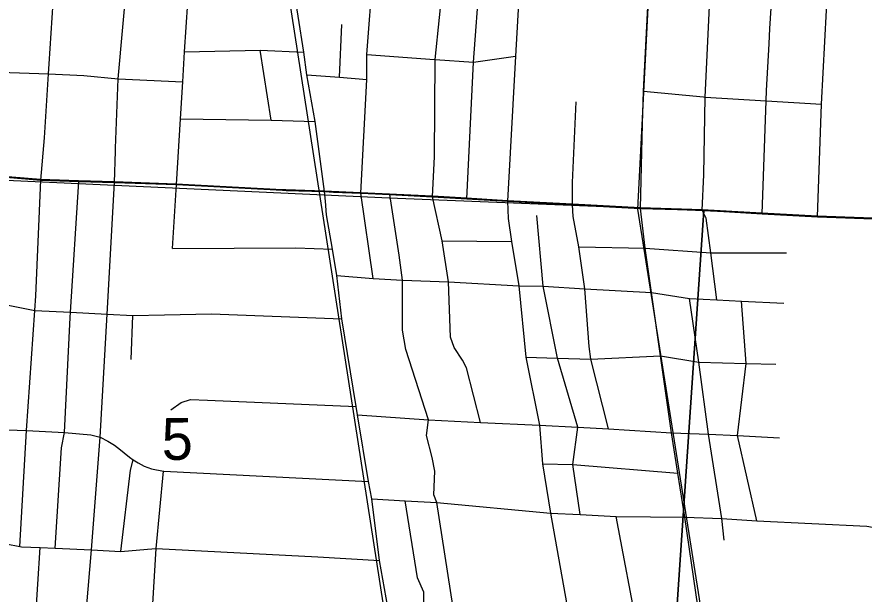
# Model space of a CAD drawing. Extents: x 114843 to 284848, y 317643 to 566895.
# Drawn here: x 202906 to 207383, y 393903 to 396952 of the extents above; entities that cross this region are included whole.
import ezdxf

# ---------------------------------------------------------------- set-up
doc = ezdxf.new("R2010")
doc.units = 0
for name, color, linetype in [('GM_X_City_Street', 7, 'Continuous'), ('GM_X_Rail_Line', 7, 'Continuous'), ('GM_X_Section', 7, 'Continuous'), ('GM_X_Section_Text', 7, 'Continuous'), ('GM_X_Township', 7, 'Continuous'), ('GM_X_US_Route', 7, 'Continuous')]:
    doc.layers.add(name, color=color, linetype=linetype)

msp = doc.modelspace()

# ---------------------------------------------------------------- linework, layer by layer
at = {"layer": 'GM_X_City_Street'}
for p, q in [((204611.1, 396634.5), (204623.8, 396912.4)), ((204249, 396407.4), (204192.1, 396777.4)), ((204789.3, 395570.6), (204723.2, 396020.8)), ((205686.3, 395529.6), (205653.8, 395903)), ((205152.9, 395770), (205520.2, 395766.3)), ((203510.7, 395141.7), (203519.4, 395374.2))]:
    msp.add_line(p, q, dxfattribs=at)
for points in [[(205102.9, 396002.2), (205113, 396215.2), (205117, 396727.6), (205161.9, 397172.4), (205171.3, 397436.4), (205175, 397525.8), (205170.7, 397810.6), (205171.9, 397834.3), (205222.2, 398316.5), (205235.2, 398542.7), (205244.6, 398756.6), (205248, 399104.5)], [(204536, 395978.5), (204530.9, 396029.4), (204482.2, 396400.5), (204438.7, 396646.7), (204422.8, 396765.9), (204362.6, 397147.5), (204320.7, 397403.3), (204299, 397528.2), (204292.7, 397564.6), (204266.9, 397765.8), (204241.6, 397910.6), (204209.2, 398156.5), (204173.7, 398348), (204147.4, 398559.4), (204104, 398821.3), (204078.7, 398958.4)], [(205283.8, 395991.4), (205318.7, 396712.8), (205352.9, 397162.5), (205372, 397816.6), (205372.3, 397822.5), (205411.3, 398304.5), (205435.5, 398744.7)], [(206604.8, 395457.5), (206573.8, 395705.2), (206548.2, 395889.3), (206527.9, 395930.6), (206536.6, 396117.6), (206543.6, 396529.2), (206565.6, 397009.2), (206585.8, 397436.7), (206595.8, 397666.7), (206636.9, 398255.4), (206660, 398672.5)], [(206885.7, 396890.8), (206891.6, 396998.5), (206927.5, 397655), (206966.9, 398238.8), (206980.2, 398658.4)], [(207136.8, 395896.4), (207158.3, 396490.8), (207184.3, 396988.8), (207204.1, 397645.4), (207220.8, 398191.5), (207261.1, 398646.7)], [(202921.6, 394154.1), (202956.4, 394766.8), (203000.7, 395401.7), (203006.6, 395479.2), (203032.1, 396090.4), (203051.8, 396313.8), (203073, 396652.4), (203076.2, 396704), (203107.8, 397191.4)], [(203421.4, 396077.8), (203426.5, 396243.3), (203427, 396259.8), (203440.7, 396625.3), (203489.9, 397173.4)], [(203729.2, 395728.1), (203749.6, 396066.7), (203770.5, 396413.7), (203782.3, 396609.6), (203791.9, 396767.9), (203818.1, 397160.1)], [(204723.2, 396020.8), (204755.3, 396622.6), (204755.8, 396754.2), (204789.4, 397188.8)], [(206867.8, 396563.8), (206881.3, 396810), (206885.7, 396890.8)], [(203791.9, 396767.9), (204192.1, 396777.4), (204422.8, 396765.9)], [(204755.8, 396754.2), (205112.1, 396728), (205117, 396727.6), (205318.7, 396712.8), (205541.1, 396745.7)], [(202329.9, 396631.9), (202524, 396663.4), (202587.8, 396668.9), (202713.3, 396663.5), (203073, 396652.4), (203260.1, 396642.4), (203440.7, 396625.3), (203782.3, 396609.6)], [(204438.7, 396646.7), (204611.1, 396634.5), (204755.3, 396622.6)], [(206217, 396560), (206534.4, 396529.8), (206543.6, 396529.2), (206864.9, 396509.1), (207158.3, 396490.8)], [(206843.7, 395912.9), (206864.9, 396509.1), (206867.8, 396563.8)], [(206031.6, 394776.5), (205938.7, 395144.6), (205929.3, 395210.6), (205906.8, 395515.2), (205874.9, 395736.9), (205845, 395898), (205842.9, 395960.2), (205842, 396078.3), (205861.4, 396503.2)], [(203770.5, 396413.7), (204249, 396407.4), (204482.2, 396400.5)], [(202517.7, 396122), (202684.6, 396119.2), (203032.1, 396090.4), (203232.7, 396083), (203421.4, 396077.8), (203749.6, 396066.7), (204309.8, 396036.5), (204328.3, 396035.5), (204530.9, 396029.4), (204579, 396027.2)], [(203108.2, 394145.3), (203142.4, 394675.5), (203157.5, 394757.7), (203186.9, 395364.9), (203188.6, 395391.8), (203232.7, 396083)], [(203346.1, 394731.7), (203383.2, 395381.4), (203421.4, 396077.8)], [(204579, 396027.2), (204723.2, 396020.8), (204876, 396013.4), (205102.9, 396002.2), (205283.8, 395991.4), (205499.5, 395978.5), (205842.9, 395960.2), (206200.7, 395940.4), (206527.9, 395930.6), (206843.7, 395912.9), (207136.8, 395896.4)], [(205225.4, 393740.3), (205124.4, 394386.3), (205109.1, 394427.6), (205115.2, 394553.4), (205100, 394625.1), (205070.3, 394741.1), (205080.8, 394824.2), (204961.7, 395195.2), (204944.3, 395297.3), (204943.7, 395562.5), (204926.8, 395693.3), (204876, 396013.4)], [(205355.7, 394810.4), (205281.7, 395099.2), (205261.1, 395139), (205216.1, 395206.6), (205197.3, 395260.6), (205186.4, 395553.1), (205152.9, 395770), (205102.9, 396002.2)], [(204978.2, 393066.5), (204926.3, 393419.9), (204920.4, 393460.2), (204884.7, 393702.2), (204876.3, 393759), (204865.4, 393833.3), (204821.7, 394081.1), (204781.8, 394405.6), (204764.9, 394497.2), (204706, 394850), (204699.6, 394894.4), (204623, 395357.6), (204596.6, 395587.1), (204574.2, 395726.2), (204543, 395907.2), (204536, 395978.5)], [(207136.8, 395896.4), (207431.2, 395885.7), (207827.1, 395856.4), (208303.8, 395836.5), (208765.6, 395814.9), (209106.8, 395795.3)], [(203729.2, 395728.1), (204379.8, 395732.8), (204574.2, 395726.2)], [(205874.9, 395736.9), (206226.8, 395731.5), (206573.8, 395705.2), (206973.8, 395706.9)], [(204596.6, 395587.1), (204789.3, 395570.6), (204943.7, 395562.5), (205186.4, 395553.1), (205558.6, 395531.8), (205686.3, 395529.6), (205906.8, 395515.2), (206259.7, 395496.5), (206461.1, 395464.2), (206604.8, 395457.5), (206735.5, 395451.3), (206958.5, 395440.8)], [(205882, 394323.1), (205843.8, 394587.8), (205870.3, 394785.5), (205762.7, 395149.5), (205686.3, 395529.6)], [(202549.8, 395460.7), (202637.9, 395454.4), (202795.9, 395441.6), (203000.7, 395401.7), (203188.6, 395391.8), (203383.2, 395381.4), (203519.4, 395374.2), (203685.4, 395377.7)], [(206643.3, 394188.3), (206631.8, 394303.2), (206561.2, 394748.5), (206509.1, 395128.6), (206461.1, 395464.2)], [(206816.6, 394290.8), (206714.9, 394740.7), (206759.5, 395121.5), (206735.5, 395451.3)], [(203685.4, 395377.7), (203934.4, 395383), (204623, 395357.6)], [(205595.1, 395154.2), (205762.7, 395149.5), (205938.7, 395144.6), (206306.4, 395162.3), (206509.1, 395128.6), (206759.5, 395121.5), (206916.9, 395117.1)], [(199743.5, 394938.2), (199860, 394932.2), (199930.2, 394928.6), (200125.7, 394918.1), (200738.7, 394880.2), (201063, 394863.6), (201358.9, 394851), (201739.1, 394824.3), (202119.2, 394811.2), (202612.4, 394779.7), (202956.4, 394766.8), (203157.5, 394757.7), (203296.5, 394745), (203346.1, 394731.7)], [(203719.7, 394876.4), (203773.8, 394914.8), (203823.9, 394931.3), (203913.4, 394927.6), (204699.6, 394894.4)], [(204706, 394850), (205080.8, 394824.2), (205355.7, 394810.4), (205667.3, 394795.9), (205870.3, 394785.5), (206031.6, 394776.5), (206365.9, 394755.9), (206561.2, 394748.5), (206714.9, 394740.7), (206936.7, 394728.8)], [(203249.6, 393535.2), (203299.5, 394136.2), (203346.1, 394731.7)], [(203346.1, 394731.7), (203386, 394711.6), (203422.7, 394689.2), (203453.3, 394665.1), (203473.8, 394649.2), (203500.6, 394627.2), (203520.6, 394612.4), (203547.3, 394596), (203578.4, 394579.1), (203617.2, 394565.5), (203680.4, 394552.2)], [(203455.4, 394128.9), (203506.6, 394557.5), (203520.6, 394612.4)], [(205684.1, 394590.5), (205843.8, 394587.8), (206397.9, 394541.4)], [(203479.4, 391184.1), (203500.5, 391627.9), (203521.1, 392044.6), (203541.2, 392452.5), (203541.8, 392463.7), (203568.5, 392716.4), (203570, 392841.5), (203571.9, 392940.2), (203588.4, 393191.1), (203587.1, 393353.3), (203607.4, 393534.8), (203625, 393851.9), (203642.8, 394143.7), (203680.4, 394552.2)], [(203680.4, 394552.2), (203682.9, 394552), (204764.9, 394497.2)], [(204781.8, 394405.6), (204958.5, 394395.3), (205124.4, 394386.3), (205725, 394331.5), (205882, 394323.1), (206073.2, 394312.6), (206435.4, 394309.6), (206631.8, 394303.2), (206816.6, 394290.8), (207398.2, 394261.6), (207693.2, 394208.7), (208110.1, 394144.9), (208500.3, 394128.7), (209013, 394099.7), (209565.6, 394071.3), (209965, 394047.9), (210040.4, 394052.6), (210416.6, 394028), (210467.5, 394024.7), (210520.5, 394020.6), (210590.4, 394015), (211012.8, 393981), (211649.5, 393955)], [(205085.3, 393433.1), (205036, 393722.8), (205041.8, 393749.7), (205054.2, 393805.6), (205057.2, 393913.3), (205023.9, 393989.9), (204958.5, 394395.3)], [(206270.3, 392138), (206279.7, 392403.7), (206294.7, 392604), (206305.3, 392809.9), (206309.4, 392877), (206190.6, 393690.5), (206073.2, 394312.6)], [(200214, 394288.5), (200740.6, 394263.8), (201046, 394249.5), (201322.9, 394236.3), (201726.7, 394217), (201820.1, 394212.5), (202110.9, 394197.1), (202445, 394179.4), (202703.3, 394196.9), (202921.6, 394154.1), (202929.9, 394153.7), (203028.6, 394149), (203108.2, 394145.3), (203299.5, 394136.2), (203455.4, 394128.9), (203595.9, 394140)], [(203170.1, 391644), (203104.3, 392070.6), (203040.3, 392505.7), (202989.9, 392870.8), (202958.5, 393015.5), (202970.2, 393204.9), (202991.5, 393549.2), (202992.7, 393569.1), (203028.6, 394149)], [(203595.9, 394140), (203642.8, 394143.7), (204496.8, 394100.2), (204821.7, 394081.1)]]:
    msp.add_lwpolyline(points, dxfattribs=at)
at = {"layer": 'GM_X_Rail_Line'}
for points in [[(202617.5, 407244), (206752.1, 406985), (206185, 395936.4), (206682.2, 392799.1), (206567.6, 391264.1), (206614.5, 391070.8), (206776, 390816.5)], [(205459.8, 389872.9), (203774.9, 400738), (203372.8, 403577.4), (202744, 406632.4), (202617.5, 407244)]]:
    msp.add_lwpolyline(points, dxfattribs=at)
at = {"layer": 'GM_X_Section'}
for points in [[(201130, 396169.1), (204872.5, 395997), (206535.4, 395930.3), (206362.8, 393381.6), (205237.2, 393433.1), (203687.5, 393525), (200998.6, 393652.7)], [(206535.4, 395930.3), (211736.6, 395674.9), (211576.9, 393072.2), (208976.1, 393226.8), (206362.8, 393381.6)]]:
    msp.add_lwpolyline(points, close=True, dxfattribs=at)
at = {"layer": 'GM_X_Township'}
for points in [[(207430, 395888.5), (207135.6, 395899.2), (206842.6, 395915.7), (206526.7, 395933.4), (206199.5, 395943.2), (205841.7, 395963), (205498.3, 395981.3), (205282.7, 395994.2), (205101.7, 396005), (204874.8, 396016.2), (204722, 396023.7), (204529.8, 396032.2), (204327.1, 396038.3), (204308.6, 396039.3), (203748.4, 396069.5), (203420.2, 396080.6), (203231.5, 396085.9), (203030.9, 396093.2), (202683.4, 396122)], [(202683.4, 396122), (203030.9, 396093.2), (203231.5, 396085.9), (203420.2, 396080.6), (203748.4, 396069.5), (204308.6, 396039.3), (204327.1, 396038.3), (204529.8, 396032.2), (204722, 396023.7), (204874.8, 396016.2), (205101.7, 396005), (205282.7, 395994.2), (205498.3, 395981.3), (205841.7, 395963), (206199.5, 395943.2), (206526.7, 395933.4), (206842.6, 395915.7), (207135.6, 395899.2), (207430, 395888.5)]]:
    msp.add_lwpolyline(points, dxfattribs=at)
at = {"layer": 'GM_X_US_Route'}
for points in [[(205561, 397085.9), (205541.1, 396745.7), (205499.5, 395978.5), (205501.8, 395887.5), (205520.2, 395766.3), (205558.6, 395531.8), (205595.1, 395154.2), (205667.3, 394795.9), (205684.1, 394590.5), (205725, 394331.5), (205836.2, 393709.1), (205909.2, 393171.5), (205970.7, 392826.9), (205994.7, 392650.3)], [(206607.4, 391887.4), (206612.6, 391979.3), (206614.3, 392009.1), (206619.7, 392101.7), (206636, 392382.8), (206638.7, 392428.6), (206645.6, 392616.6), (206647, 392656.3), (206655, 392795.9), (206650.1, 392946.1), (206528.2, 393671.1), (206435.4, 394309.6), (206397.9, 394541.4), (206365.9, 394755.9), (206306.4, 395162.3), (206259.7, 395496.5), (206226.8, 395731.5), (206200.7, 395940.4), (206211.9, 396387.6), (206217, 396560), (206242.8, 397043)]]:
    msp.add_lwpolyline(points, dxfattribs=at)

# ---------------------------------------------------------------- texts
at = {"layer": 'GM_X_Section_Text'}
msp.add_text('5', height=221, rotation=0.4136, dxfattribs=at).set_placement((203672.2, 394611.9))

doc.saveas('drawing.dxf')
